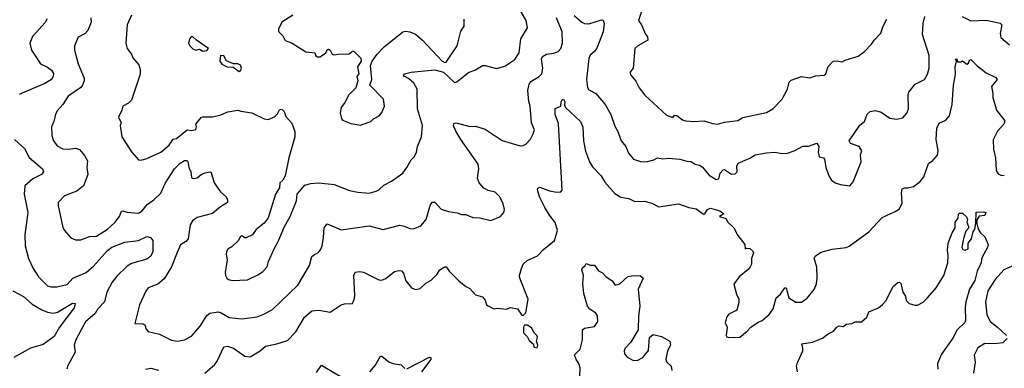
# Model space of a CAD drawing. Extents: x 1954678 to 2060275, y 904822 to 1016299.
# Tile 267 of 467: x 1997267 to 2004305, y 953651 to 956142. Entities that reach past the tile are written whole.
import ezdxf

# ---------------------------------------------------------------- set-up
doc = ezdxf.new("R2010")
doc.units = 0

msp = doc.modelspace()

# ---------------------------------------------------------------- linework, layer by layer
at = {"layer": '0CON20XD'}
for points in [[(1998895, 954282.5), (1998975, 954320.8), (1999005, 954342.5), (1999034.6, 954375.4), (1999045.8, 954415), (1999085.7, 954505), (1999114.2, 954555.8), (1999160, 954665), (1999199.2, 954735), (1999245, 954847.5), (1999250.8, 954895), (1999305, 954960), (1999345, 954971.2), (1999405, 954975.8), (1999515, 954964.2), (1999625, 954921.4), (1999685, 954909.2), (1999765, 954902.9), (1999815, 954915.7), (1999835, 954925.8), (1999870, 954960), (1999925, 954988.6), (2000004.4, 955045.6), (2000034.5, 955085.5), (2000065, 955141.2), (2000088, 955165), (2000103.9, 955196.1), (2000111.2, 955235), (2000140, 955305), (2000145.6, 955385), (2000110.9, 955505), (2000109.1, 955645), (2000085, 955688.5), (2000045, 955721.4), (2000015, 955737.5), (2000010, 955745), (2000016.7, 955755), (2000065, 955765.8), (2000235, 955783.5), (2000296.2, 955766.2), (2000375, 955692), (2000391.7, 955698.3), (2000475, 955764.3), (2000525, 955783.3), (2000575, 955813.8), (2000595, 955814), (2000675, 955793.5), (2000735, 955808.6), (2000805, 955857.5), (2000838.1, 955905), (2000849.4, 956005), (2000895.9, 956084.1), (2000886.9, 956135), (2000835, 956225.5)], [(2001730.8, 956255), (2001690, 956135), (2001711.5, 956105), (2001739.3, 956039.3), (2001755, 956020), (2001756.9, 955995), (2001686, 955955), (2001664.2, 955935), (2001652, 955795), (2001628.8, 955765), (2001634.2, 955745), (2001671.8, 955701.8), (2001694.7, 955655), (2001735, 955603.5), (2001890.5, 955460.5), (2001935, 955442.5), (2001945, 955457.5), (2001963.8, 955456.2), (2002005, 955425.6), (2002025, 955420), (2002085, 955413.3), (2002158.5, 955418.5), (2002218.8, 955398.8), (2002255, 955394.2), (2002305, 955410), (2002399.1, 955420.9), (2002436.4, 955443.6), (2002605, 955477.9), (2002651.5, 955505), (2002716.8, 955573.2), (2002754.5, 955645), (2002767.5, 955695), (2002781.3, 955708.7), (2002855, 955736.7), (2002915, 955726), (2002955, 955740), (2003017.5, 955745), (2003028.8, 955755), (2003045, 955807.5), (2003082.5, 955845), (2003105, 955848.8), (2003145, 955840), (2003166.8, 955853.2), (2003259.8, 955880.2), (2003305, 955913.8), (2003356.4, 955966.4), (2003374.5, 955995.5), (2003422.9, 956045), (2003439.2, 956095), (2003466.2, 956145)], [(1997462.6, 956147.4), (1997448.3, 956121.7), (1997358.8, 956021.2), (1997340, 955975), (1997350.8, 955925), (1997415, 955825.7), (1997465, 955803.6), (1997495, 955782.2), (1997507.3, 955757.3), (1997506.7, 955735), (1997493.1, 955715), (1997445.7, 955685), (1997301.2, 955625), (1997263.9, 955606.1)], [(1997774.4, 956155), (1997776.9, 956125), (1997754.3, 956065), (1997735, 956044.2), (1997685, 956015.8), (1997658.6, 955955), (1997658.1, 955925), (1997685, 955827.5), (1997727.5, 955725), (1997727.5, 955705), (1997716.6, 955673.4), (1997703.4, 955656.6), (1997614.3, 955595), (1997575.3, 955534.7), (1997536.7, 955493.3), (1997522.4, 955467.6), (1997511.8, 955415), (1997494.2, 955375), (1997497.1, 955315), (1997508, 955275), (1997535, 955241.2), (1997575, 955219.2), (1997613, 955217), (1997665, 955224.4), (1997693.8, 955215), (1997730.9, 955170.9), (1997752.5, 955132.5), (1997747.9, 955085), (1997753.6, 955035), (1997721.8, 954955), (1997675, 954916.9), (1997586.4, 954883.6), (1997542, 954835), (1997540.8, 954815), (1997575.9, 954655.9), (1997586.7, 954635), (1997632.2, 954582.2), (1997665, 954567.5), (1997705, 954568.1), (1997765, 954592.1), (1997815, 954593.8), (1997895, 954644), (1997947.4, 954692.6), (1997980, 954735), (1997995, 954773.3), (1998005, 954776.2), (1998033.3, 954766.7), (1998115, 954758.6), (1998142.5, 954775), (1998178.3, 954821.7), (1998225, 954854.4), (1998275, 954902.2), (1998309.1, 954975), (1998373.1, 955075), (1998415, 955116.5), (1998444.7, 955135.3), (1998462.5, 955135), (1998468.5, 955128.5), (1998476.6, 955086.6), (1998490, 955055), (1998493.8, 955015), (1998500.5, 955010.5), (1998515, 955006), (1998535, 955010.8), (1998564.2, 955035.8), (1998591.5, 955048.5), (1998625, 955054.3), (1998635, 955049.2), (1998656.3, 954975), (1998701.4, 954911.4), (1998743.3, 954875), (1998752.3, 954855), (1998752.9, 954835), (1998702.5, 954805), (1998645, 954757.8), (1998535, 954727.1), (1998502.9, 954705), (1998484.5, 954675), (1998471.4, 954575), (1998454.4, 954555.6), (1998417, 954533), (1998391.5, 954478.5), (1998350.9, 954375), (1998300.2, 954289.8), (1998255, 954250.8), (1998185, 954226.2), (1998167.3, 954202.7), (1998124, 954105), (1998090, 953970), (1998148.8, 953968.8), (1998160.7, 953960.7), (1998170.5, 953930.5), (1998185, 953913.8), (1998265.7, 953895.7), (1998351.2, 953851.2), (1998395, 953844.2), (1998445, 953853.8), (1998495, 953881.2), (1998557.2, 953952.8), (1998605, 954028.6), (1998625, 954045.4), (1998685, 954053.5), (1998707.4, 954047.4), (1998765, 954014.3), (1998855, 954004.3), (1998965, 954018.1), (1999013.1, 954036.9), (1999075, 954071.9), (1999254.3, 954245), (1999337.5, 954385), (1999355, 954448.8), (1999373.8, 954465), (1999402.5, 954477.5), (1999418.7, 954501.3), (1999428.6, 954525), (1999438.5, 954585), (1999442.9, 954655), (1999465, 954683.3), (1999565, 954641.1), (1999765, 954668.5), (1999865, 954642), (1999985, 954672.5), (2000015, 954667.1), (2000055, 954649.2), (2000081.7, 954648.3), (2000135, 954669.2), (2000171.4, 954715), (2000201.4, 954815), (2000215, 954836.7), (2000235, 954836.7), (2000278.7, 954788.7), (2000331.2, 954771.2), (2000395, 954761.2), (2000425, 954748.8), (2000455, 954748.8), (2000505, 954728.8), (2000555, 954726.2), (2000635, 954706.2), (2000703.9, 954736.1), (2000726.7, 954765), (2000732.5, 954785), (2000723.3, 954825), (2000700, 954875), (2000665, 954908.8), (2000615, 954921.4), (2000585, 954936.9), (2000550, 954975), (2000539.3, 955009.3), (2000548.4, 955075), (2000545, 955109.2), (2000419.5, 955285), (2000384.3, 955345), (2000368.8, 955385), (2000370, 955400), (2000386.1, 955403.9), (2000485, 955379.5), (2000525, 955380), (2000595, 955359.2), (2000715, 955278.6), (2000845, 955240.8), (2000865, 955242), (2000885, 955252), (2000917.5, 955287.5), (2000938, 955325), (2000946, 955355), (2000924.2, 955405), (2000914.6, 955524.6), (2000906.2, 955556.2), (2000900, 955635), (2000908.5, 955681.5), (2000920.8, 955699.2), (2000980, 955735), (2000998.5, 955755), (2001006.7, 955795), (2000997.3, 955862.7), (2001005, 955879.2), (2001033.3, 955895), (2001085, 955901.8), (2001115, 955913.5), (2001134.5, 955935), (2001147, 955973), (2001145.5, 956055), (2001104.4, 956155)], [(1998065, 956173.3), (1998034.4, 956105.6), (1998024.4, 955974.4), (1998036, 955935), (1998066, 955895), (1998075, 955870), (1998118.2, 955818.2), (1998128.1, 955785), (1998128.3, 955751.7), (1998065, 955566.2), (1998043.6, 955546.4), (1998004.2, 955525), (1997997.5, 955495), (1997972, 955445), (1997991.2, 955405), (1997986.2, 955385), (1997998.1, 955305), (1998066.9, 955196.9), (1998115, 955140), (1998135, 955137.5), (1998175, 955148.9), (1998275, 955195.6), (1998335.5, 955245), (1998362.8, 955287.2), (1998386.9, 955293.1), (1998465, 955354), (1998495, 955349.5), (1998525, 955356), (1998531.4, 955375), (1998526.2, 955395), (1998565, 955442.5), (1998575, 955446.7), (1998645, 955447.5), (1998705, 955460.8), (1998755, 955482.9), (1998825, 955496.2), (1998847.3, 955487.3), (1998925, 955475.7), (1999015, 955434.2), (1999045, 955428), (1999090.2, 955449.8), (1999110.3, 955469.7), (1999125, 955496.7), (1999135, 955502.5), (1999145, 955497.5), (1999157.5, 955485), (1999169.5, 955449.5), (1999212.7, 955402.7), (1999233, 955343), (1999233.1, 955305), (1999190.6, 955155), (1999163.3, 955026.7), (1999146.7, 954995), (1999126.7, 954975), (1999125, 954940), (1999096.1, 954893.9), (1999043.9, 954726.1), (1999015, 954686.7), (1998957.3, 954642.7), (1998931.2, 954605), (1998885, 954582), (1998875, 954582), (1998855, 954597.1), (1998845, 954592), (1998829.4, 954560.6), (1998782.3, 954517.7), (1998755, 954501.2), (1998745.8, 954484.2), (1998743.1, 954463.1), (1998750, 954425), (1998736.7, 954335), (1998737.5, 954315), (1998747.5, 954295), (1998760, 954285), (1998785, 954278.8), (1998895, 954282.5)], [(1999220, 956175), (1999140, 956125), (1999116.7, 956075), (1999117, 956057), (1999146.7, 956026.7), (1999165, 955992.5), (1999215, 955973.3), (1999312.7, 955912.7), (1999375.8, 955905.8), (1999383.9, 955883.9), (1999395, 955876.7), (1999415, 955876.2), (1999425, 955882.5), (1999454.3, 955905), (1999464.6, 955925.4), (1999475, 955932), (1999486, 955925), (1999500, 955895), (1999515, 955890), (1999546.1, 955896.1), (1999623, 955897), (1999645, 955917.5), (1999655, 955917.5), (1999705, 955867.5), (1999707.5, 955845), (1999681.2, 955805), (1999690, 955755), (1999677.5, 955735), (1999684, 955705), (1999670, 955655), (1999620, 955605), (1999590.5, 955549.5), (1999564, 955515), (1999556.7, 955475), (1999566.2, 955435), (1999574.3, 955424.3), (1999635, 955400), (1999705, 955387.5), (1999715, 955392.5)], [(1999715, 955392.5), (1999776.1, 955413.9), (1999795, 955433.3), (1999836.7, 955455), (1999855, 955477.5), (1999873.8, 955525), (1999866.2, 955575), (1999770, 955675), (1999783.8, 955715), (1999773.3, 955815), (1999787.1, 955845), (1999822.8, 955895), (1999871.2, 955948.8), (2000005, 956054.4), (2000025, 956060), (2000055, 956054.4), (2000095, 956038.9), (2000145, 955994.5), (2000286.2, 955845), (2000305, 955834.8), (2000315, 955838.4), (2000393.4, 955955), (2000420.7, 956059.3), (2000443.3, 956095), (2000444.2, 956145.8)], [(2001231.4, 956171.4), (2001283.9, 956123.9), (2001305, 956114.4), (2001335, 956112.5), (2001425, 956140), (2001437.5, 956137.5), (2001444, 956115), (2001436.7, 956055), (2001392.2, 955937.8), (2001376.7, 955915), (2001345, 955888.9), (2001334, 955865), (2001317.8, 955715), (2001325, 955657.5), (2001335, 955641.2), (2001385, 955614.3), (2001450.8, 955535), (2001492.3, 955465), (2001519.8, 955379.8), (2001541.7, 955341.7), (2001566, 955275), (2001600, 955235), (2001617.9, 955187.9), (2001653.3, 955145), (2001705, 955129.2), (2001745, 955125.8), (2001800.5, 955139.5), (2001825, 955153.8), (2001865, 955147.5), (2001905, 955152.5), (2001986.1, 955146.1), (2002035, 955130), (2002065, 955129.2), (2002095, 955108.8), (2002125, 955102.5), (2002145, 955090.6), (2002195, 955030.6), (2002245, 954999.2), (2002263.3, 955005), (2002272.9, 955045), (2002295, 955070), (2002305, 955071.2), (2002355, 955038.8), (2002380.8, 955039.2), (2002396, 955055), (2002392, 955095), (2002402.5, 955117.5), (2002485, 955151.4), (2002525, 955175.6), (2002605, 955191.2), (2002665, 955195.7), (2002715, 955185.4), (2002755, 955188.1), (2002802.5, 955205), (2002865, 955238), (2002905, 955237.1), (2002965, 955258.8), (2002978.5, 955235), (2002974.3, 955195), (2002982, 955162), (2003013.6, 955153.6), (2003020, 955145), (2003030, 955085), (2003052.3, 955022.3), (2003070, 954995), (2003095, 954976.7), (2003135, 954963.3), (2003200, 954955), (2003225, 954982.5), (2003280.6, 955125), (2003276, 955175), (2003286, 955205), (2003266.8, 955236.8), (2003206.4, 955256.4), (2003196.7, 955275), (2003272.7, 955387.3), (2003305.4, 955415), (2003325, 955465.7), (2003345, 955486.9), (2003385, 955492.2), (2003425, 955481.5), (2003487.8, 955437.8), (2003535, 955430.8), (2003578.7, 955441.3), (2003608.2, 955475), (2003621.2, 955505), (2003617.5, 955605), (2003622.5, 955625), (2003668.9, 955681.1), (2003733.3, 955715), (2003755, 955752.5), (2003767.5, 955795), (2003768.1, 955885), (2003720.8, 956035), (2003725.8, 956115), (2003737.4, 956165)], [(2004004.2, 956165), (2004065, 956132.9), (2004175, 956138.2), (2004275, 956116.7), (2004286.7, 956105), (2004276.1, 956043.9), (2004281.2, 956015), (2004342.1, 955962.1)], [(1998575, 955917.5), (1998605, 955922.5), (1998616.4, 955936.4), (1998530, 955995), (1998505, 956020), (1998491.7, 956018.3), (1998480, 956005), (1998472.5, 955975), (1998482.5, 955955), (1998505, 955932.5), (1998525, 955923.8), (1998551.7, 955931.7), (1998575, 955917.5)], [(1998590, 953615), (1998661.3, 953678.7), (1998678.3, 953701.7), (1998725, 953802.9), (1998751.3, 953808.7), (1998795, 953793.6), (1998875, 953737.1), (1998915, 953732.5), (1998984.6, 953775.4), (1999025, 953809.2), (1999105, 953824.5), (1999180.6, 953849.4), (1999239.7, 953910.3), (1999303.1, 954015), (1999355, 954061.4), (1999405, 954067.1), (1999485, 954051.2), (1999565, 954103.3), (1999589.3, 954110.7), (1999645, 954113.3), (1999658.8, 954141.2), (1999662.3, 954167.7), (1999654.4, 954315), (1999665, 954338.8), (1999695, 954342.5), (1999725, 954336.7), (1999834, 954284), (1999855, 954280.5), (1999885, 954293.5), (1999945, 954341.3), (1999975, 954349.7), (1999995, 954346.9), (2000010.3, 954330.3), (2000027.1, 954275), (2000066.6, 954226.6), (2000095, 954214), (2000128.3, 954221.7), (2000170.9, 954259.1), (2000208.7, 954281.3), (2000248.5, 954321.5), (2000270, 954355), (2000305, 954376), (2000315, 954376.2), (2000336, 954345), (2000405, 954276.2), (2000456.7, 954235), (2000485, 954222), (2000525, 954176.2), (2000575, 954162.5), (2000595, 954137.5), (2000603.8, 954105), (2000615, 954096.2), (2000655, 954076.7), (2000685, 954081.2), (2000745, 954073.3), (2000775, 954086.2), (2000825, 954076.7), (2000855, 954030), (2000865, 954027.5), (2000884.1, 954045.9), (2000902, 954145), (2000841.4, 954295), (2000840.6, 954315), (2000853.1, 954365), (2000866.2, 954393.8), (2000895, 954421.4), (2000967.5, 954455), (2001010.6, 954499.4), (2001089.2, 954565), (2001111.9, 954635), (2001093.7, 954693.7), (2001053.8, 954743.8), (2001020.1, 954800.1), (2000981.8, 954875), (2000967.5, 954925), (2000971.4, 954938.6), (2000986, 954944), (2001055, 954918.1), (2001105, 954909.4), (2001135, 954912), (2001145.6, 954924.4), (2001118.9, 955398.9), (2001094.6, 955465), (2001095, 955507.5), (2001135.9, 955524.1), (2001137.5, 955555), (2001145, 955570), (2001155, 955573.8), (2001164.2, 955555), (2001162.3, 955532.3), (2001169.2, 955515), (2001275, 955413.8), (2001293, 955373), (2001297.9, 955275), (2001311.3, 955201.3), (2001338.9, 955125), (2001360.7, 955090.7), (2001422.2, 955025), (2001449.6, 954979.6), (2001520.2, 954900.2), (2001565, 954873.6), (2001621.2, 954865), (2001665, 954843.5), (2001734.2, 954844.2), (2001785, 954830), (2001835, 954804.3), (2001975, 954826.9), (2002050.6, 954800.6), (2002101.2, 954791.2), (2002155, 954752), (2002165, 954753.3), (2002184.3, 954785), (2002205.4, 954794.6), (2002272.5, 954775), (2002300, 954755), (2002270, 954735), (2002315, 954720), (2002327.5, 954695), (2002372.5, 954655), (2002399.3, 954599.3), (2002450, 954535), (2002453.3, 954503.3), (2002465, 954510), (2002485, 954507.5), (2002507.3, 954487.3), (2002512, 954475), (2002498, 954435), (2002498.9, 954395), (2002488.9, 954375), (2002475, 954357.1), (2002410, 954305), (2002371.7, 954251.7), (2002389.5, 954179.5), (2002406.4, 954143.6), (2002408.3, 954121.7), (2002392.5, 954065), (2002335, 954036.7), (2002322.3, 954017.7), (2002310, 953975), (2002323.6, 953943.6), (2002316.7, 953885), (2002322.5, 953875), (2002335, 953870), (2002415, 953873.3), (2002466.7, 953915), (2002493.3, 953945), (2002545, 953980), (2002575, 953991.2), (2002625, 954036.2), (2002653.3, 954075), (2002673.8, 954155), (2002705, 954181.2), (2002735, 954226), (2002745, 954226.7), (2002764, 954155), (2002815, 954123.8), (2002855, 954124.2), (2002895, 954150.8), (2002945, 954213.8), (2002961.4, 954255), (2002967, 954297), (2002965.5, 954375), (2002946.2, 954435), (2002955.9, 954454.1), (2002995, 954481.2), (2003075, 954500.8), (2003175, 954514), (2003196.9, 954523.1), (2003336.2, 954625), (2003430.9, 954729.1), (2003525, 954770), (2003555, 954791.2), (2003575, 954830), (2003570, 954905), (2003575, 954932.5), (2003595, 954941.2), (2003615, 954940), (2003655, 954950.8), (2003703.8, 954985), (2003730.3, 955019.7), (2003764, 955115), (2003795, 955136.7), (2003827, 955173), (2003832.7, 955207.3), (2003817.5, 955285), (2003823.1, 955366.9), (2003838.5, 955401.5), (2003887.1, 955422.9), (2003913.5, 955455), (2003932, 955535), (2003942, 955675), (2003956.4, 955753.6), (2003952.7, 955805), (2003962.5, 955845), (2003955, 955860), (2003965, 955862.5), (2003970, 955840), (2003995, 955839.7), (2004005, 955847.3), (2004036.9, 955823.1), (2004048.1, 955831.9), (2004055, 955852.5), (2004065, 955856.2), (2004111.1, 955811.1), (2004175, 955762), (2004245, 955728.8), (2004253.3, 955715), (2004214.4, 955665), (2004223.1, 955615), (2004221.9, 955585), (2004248.1, 955495), (2004309.2, 955419.2), (2004300.6, 955395), (2004255.3, 955344.7), (2004226.4, 955283.6), (2004227.4, 955217.4), (2004241.8, 955155), (2004247.8, 955065), (2004260.6, 955040.6), (2004285, 955029.5), (2004305, 955030.9)], [(1998835, 955771.2), (1998845, 955777.5), (1998853.3, 955795), (1998845, 955817.5), (1998825, 955827.5), (1998795, 955827.5), (1998745, 955846.7), (1998725, 955882.5), (1998702.5, 955885), (1998697.5, 955845), (1998712.5, 955825), (1998750, 955805), (1998791.7, 955801.7), (1998835, 955771.2)], [(1997229.2, 955285), (1997300.2, 955220.2), (1997335, 955157.5), (1997429.2, 955075), (1997436.6, 955055), (1997423.3, 955036.7), (1997359.6, 955005), (1997304.3, 954955), (1997298.6, 954895), (1997325.5, 954765), (1997303.3, 954605), (1997305.6, 954525), (1997330.6, 954435), (1997363.6, 954363.6), (1997401.9, 954305), (1997465, 954239.1), (1997491.7, 954231.7), (1997532.7, 954232.7)], [(2002826.2, 953625), (2002820, 953665), (2002823.8, 953685), (2002864.3, 953775), (2002865.7, 953795), (2002857.5, 953825), (2002935, 953838.5), (2003005, 953867.1), (2003045, 953898), (2003084.2, 953915.8), (2003107.5, 953945), (2003125, 953953.3), (2003155, 953950), (2003175, 953966.2), (2003215, 953971.2), (2003238, 953982), (2003285, 953982.5), (2003323.3, 954015), (2003337.5, 954055), (2003406.1, 954083.9), (2003435, 954106.7), (2003457, 954133), (2003510, 954235), (2003545, 954263.3), (2003555, 954266.7), (2003565, 954257.5), (2003579.2, 954195), (2003597.5, 954165), (2003604.2, 954135), (2003625, 954113.8), (2003665, 954101.2), (2003685, 954102), (2003725, 954124.2), (2003755.6, 954154.4), (2003818.1, 954225), (2003872.5, 954315), (2003900.9, 954405), (2003903.5, 954455), (2003898.1, 954495), (2003904.2, 954545), (2003932, 954618), (2003953.3, 954655), (2003953.3, 954695), (2003975.9, 954724.1), (2003977.5, 954752.5), (2003985, 954760), (2004005, 954760), (2004035, 954733.8), (2004041.1, 954715), (2004038.2, 954695), (2004050, 954665), (2004048.2, 954651.8), (2004029.6, 954630.4), (2004012.5, 954577.5), (2004001.9, 954515), (2004009.5, 954499.5), (2004025, 954495.1), (2004046.2, 954503.8), (2004047.7, 954545), (2004070.6, 954575), (2004082.9, 954625), (2004094, 954645), (2004102.5, 954685), (2004103.9, 954766.1), (2004158.6, 954768.6), (2004173.6, 954763.6), (2004165, 954742.5), (2004125, 954737.5), (2004108.3, 954711.7), (2004107.5, 954685), (2004117.5, 954645), (2004135, 954618), (2004165, 954590), (2004188.5, 954535), (2004185.4, 954515), (2004146.7, 954445), (2004142.7, 954427.3), (2004139.1, 954405), (2004110.7, 954345), (2004095, 954278.5), (2004055.2, 954215), (2004030.5, 954125), (2004024.1, 954084.1), (2004028.6, 953995), (2004022.9, 953977.1), (2003967.3, 953925), (2003937.8, 953865), (2003855, 953750.6), (2003826.9, 953685), (2003829.6, 953645)], [(1997532.7, 954232.7), (1997605, 954249.2), (1997647.5, 954295), (1997742.5, 954335), (1997795, 954380.8), (1997895, 954493.1), (1997925, 954515.3), (1998018.5, 954551.5), (1998116.8, 954563.2), (1998175, 954592.8), (1998201.8, 954585), (1998218.7, 954565), (1998217.7, 954485), (1998205, 954453.1), (1998175, 954429.5), (1998065, 954400), (1998035, 954379.6), (1997961.4, 954308.6), (1997928.2, 954265), (1997890.5, 954195), (1997873.1, 954125), (1997825.4, 954074.6), (1997806.9, 954043.1), (1997736.6, 953983.4), (1997707.1, 953925), (1997667.5, 953855), (1997655.8, 953815), (1997664.4, 953765), (1997610.3, 953669.7), (1997604, 953645)], [(2001270.6, 953595), (2001272, 953655), (2001264, 953685), (2001243.6, 953713.6), (2001233.7, 953746.3), (2001273.3, 953786.7), (2001289.1, 953855), (2001289.2, 953925), (2001303.5, 953936.5), (2001375, 953950), (2001400, 953985), (2001396.9, 954025), (2001384.2, 954045), (2001343.2, 954073.2), (2001325.6, 954095.6), (2001300, 954185), (2001292.7, 954257.3), (2001296.7, 954315), (2001284, 954355), (2001290.7, 954369.3), (2001310, 954385), (2001315, 954400), (2001347, 954387), (2001375, 954386.7), (2001405, 954346.2), (2001432.3, 954332.3), (2001456.1, 954306.1), (2001502.5, 954275), (2001523.6, 954243.6), (2001557.5, 954255), (2001615, 954306.2), (2001655, 954313.3), (2001705, 954311.2), (2001723.3, 954295), (2001688.1, 954215), (2001698.8, 954095), (2001689.2, 954025), (2001687.1, 953925), (2001635, 953838), (2001594.3, 953795), (2001587.5, 953775), (2001590.8, 953755), (2001609.7, 953729.7), (2001655, 953705.6), (2001685, 953709.5), (2001722.1, 953727.9), (2001761.9, 953778.1), (2001768.3, 953871.7), (2001795, 953893.3), (2001855, 953878.6), (2001913.8, 953845), (2001918.8, 953815), (2001897.5, 953775), (2001885.8, 953715.8), (2001893.8, 953695), (2001923.3, 953665), (2001928.8, 953635)], [(2004370, 954385), (2004300.8, 954355), (2004240, 954285), (2004187.5, 954205), (2004169.5, 954125), (2004180.9, 954035), (2004203.5, 953985), (2004255.7, 953945), (2004320.6, 953885)], [(1997218.8, 954205), (1997295, 954164.6), (1997355, 954110), (1997425, 954068.5), (1997465, 954050.8), (1997505, 954045.3), (1997538.2, 954051.8), (1997645, 954115.4), (1997664.1, 954114.1), (1997656.4, 954083.6), (1997551.8, 953945), (1997512.5, 953877.5), (1997435, 953821.5), (1997345, 953794.5), (1997225, 953728)], [(2000965, 953797.5), (2000971.2, 953815), (2000960, 953845), (2000967, 953873), (2000963.8, 953885), (2000944.2, 953904.2), (2000925, 953940), (2000895, 953960), (2000875, 953960), (2000867.5, 953945), (2000868.8, 953905), (2000895, 953877.5), (2000908.8, 953848.8), (2000937.5, 953825), (2000945, 953802.5), (2000965, 953797.5)], [(2004325.4, 953864.6), (2004295, 953831.5), (2004235.3, 953824.7), (2004165, 953827.5), (2004115, 953798), (2004090, 953745), (2004095.7, 953695), (2004084.3, 953615)], [(1999770, 953625), (1999808.3, 953671.7), (1999845, 953737.5), (1999855, 953736.7), (1999905, 953697.1), (1999935, 953684.2), (1999994.3, 953674.3), (2000020, 953650)], [(1999389.2, 953620.8), (1999425, 953673.3), (1999565, 953589.2)], [(2000035, 953646.9), (2000195, 953730.8), (2000205, 953727.5), (2000205, 953714), (2000139.1, 953625)], [(1998166.7, 953645), (1998205, 953651.9), (1998258, 953638)]]:
    msp.add_lwpolyline(points, dxfattribs=at)

doc.saveas('drawing.dxf')
